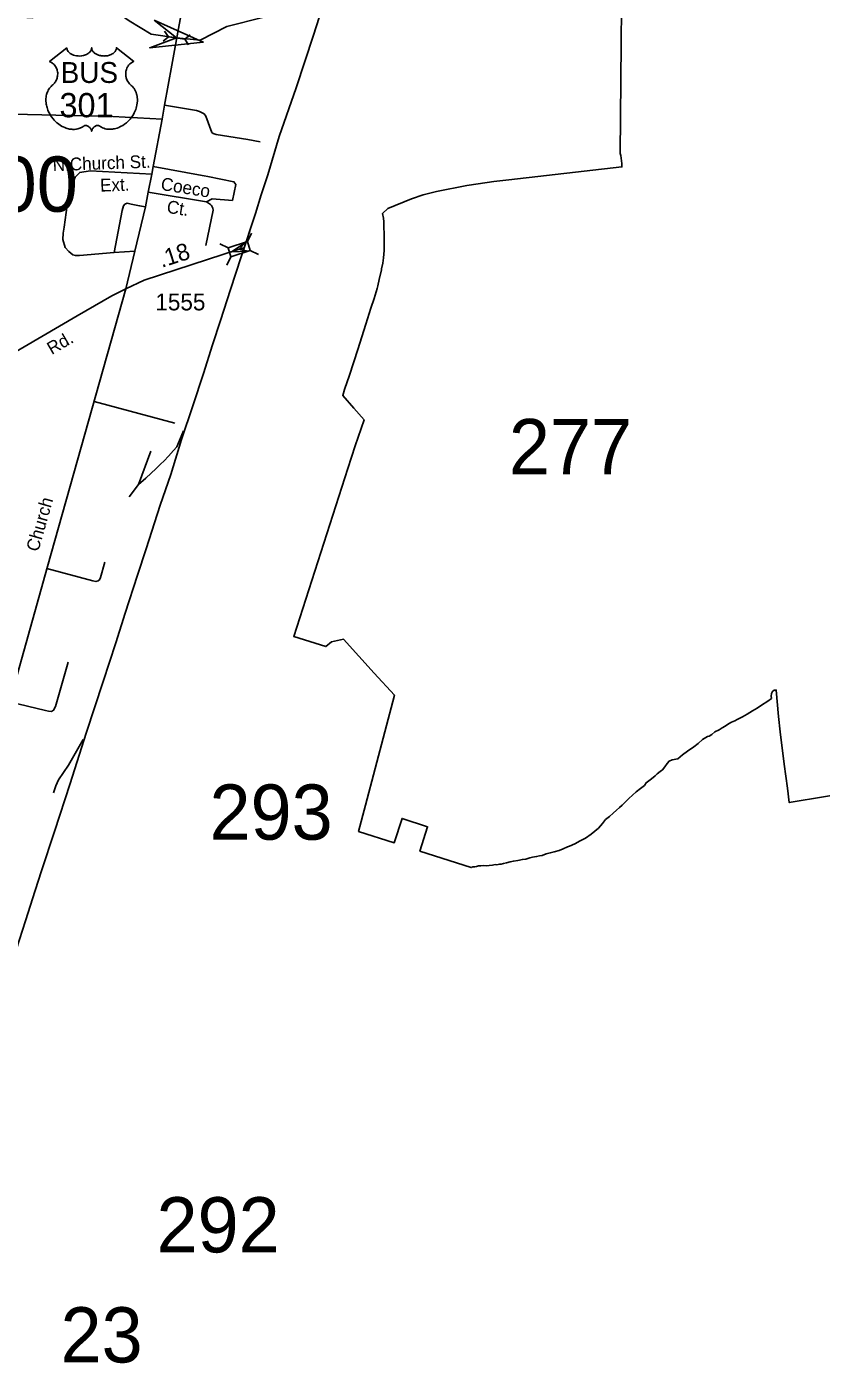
# Model space of a CAD drawing. Extents: x 2220236 to 2384410, y 720751 to 894131.
# Drawn here: x 2358744 to 2364645, y 803355 to 813280 of the extents above; entities that cross this region are included whole.
import ezdxf

# ---------------------------------------------------------------- set-up
doc = ezdxf.new("R2010")
doc.units = 0
doc.layers.add('Default', color=7, linetype='Continuous')

msp = doc.modelspace()

# ---------------------------------------------------------------- linework, layer by layer
at = {"layer": 'Default'}
for p, q in [((2359767.6, 813246.5), (2359797, 813205.1)), ((2359956.5, 813219.6), (2359916.7, 813188)), ((2359757.2, 813173.5), (2359797, 813205.1)), ((2359797, 813205.1), (2359916.7, 813188)), ((2359946.1, 813146.6), (2359916.7, 813188)), ((2359645.2, 812050.4), (2360078.3, 811980.5)), ((2360382.3, 811684.5), (2360413.5, 811746)), ((2360177.1, 811668.9), (2360238.6, 811637.7)), ((2359392.8, 811603.8), (2359547.4, 811613.2)), ((2360229.4, 811509.1), (2360260.6, 811570.6)), ((2360403.8, 811618.9), (2360465.4, 811587.7)), ((2359243.8, 810496.7), (2359844.7, 810337.3)), ((2359573.7, 809881), (2359664.7, 810128)), ((2359504.8, 809790.1), (2359573.7, 809881))]:
    msp.add_line(p, q, dxfattribs=at)
for points in [[(2359480.4, 811334.7), (2359547.4, 811613.2), (2359626.3, 811941.5), (2359645.2, 812050.4), (2359672.8, 812185.3), (2359681.5, 812241.4), (2359748.5, 812594.1), (2359767.4, 812698.2), (2359821, 812994.9), (2359931.4, 813608.9), (2360006.2, 813986.8), (2360023.2, 814071.1), (2360040.2, 814159.2), (2360060.5, 814289.3), (2360112.6, 814626), (2360139.6, 814783), (2360189.3, 815056.9), (2360232.5, 815291.1), (2360300.5, 815655.8)], [(2363168.2, 814241.6), (2363152, 812338.9), (2363154.8, 812322.8), (2363162.2, 812263.6), (2363163.5, 812239.6), (2362323.8, 812142.9), (2362212.5, 812129.7), (2362096, 812114.6), (2362012.5, 812102.2), (2361787.8, 812057.6), (2361688, 812032.4), (2361602, 812001.8), (2361425, 811929.9), (2361387, 811893.7), (2361392.5, 811858.8), (2361395.2, 811830.1), (2361396.8, 811792.3), (2361399.2, 811742.2), (2361399.2, 811663.2), (2361398.5, 811618.2), (2361396.8, 811591.7), (2361393.5, 811562.9), (2361387.2, 811524.2), (2361378.8, 811482.7), (2361377.8, 811475.2), (2361362.2, 811401.8), (2361351, 811357.2), (2361345.8, 811337), (2361323.5, 811261.4), (2361299.8, 811189.1), (2361262, 811070.4), (2361203, 810884.1), (2361141, 810693.6), (2361104.5, 810587), (2361090.5, 810541.8), (2361173.2, 810447.4), (2361248.5, 810360), (2361182.8, 810168.4), (2361128.5, 810000), (2360727.2, 808752.7), (2360965.2, 808677.1), (2361007, 808713.6), (2361097.2, 808731.5), (2361324.2, 808479.4), (2361474.2, 808316.1), (2361259.8, 807500), (2361208.5, 807305.1), (2361472.8, 807220.2), (2361530.8, 807401.1), (2361721.2, 807339.9), (2361663.2, 807159), (2362044, 807036.7), (2362056.5, 807040.9), (2362070.8, 807041.7), (2362084.5, 807044.5), (2362099.2, 807048.1), (2362117.2, 807050.1), (2362137.8, 807050.5), (2362159.2, 807050.3), (2362179.2, 807052.8), (2362204, 807054.6), (2362223.2, 807057.9), (2362231.8, 807057.8), (2362244.5, 807058.2), (2362256, 807061.6), (2362267, 807061.2), (2362285, 807065.3), (2362308, 807071.3), (2362333.5, 807077.7), (2362358, 807084.1), (2362390.2, 807089.3), (2362425.2, 807097.1), (2362449.2, 807099.8), (2362480.8, 807108), (2362500, 807112.5), (2362530.5, 807117.9), (2362552, 807123.3), (2362572, 807127.1), (2362602, 807137.2), (2362631.5, 807144.9), (2362660.5, 807153.8), (2362697.2, 807164.1), (2362728.8, 807174.2), (2362759.2, 807189.4), (2362775.8, 807196.2), (2362814.8, 807213.1), (2362853, 807235.9), (2362893.5, 807255.6), (2362936.2, 807285.4), (2362989.2, 807329.6), (2363020.5, 807363.3), (2363041.8, 807392.1), (2363073, 807416.2), (2363098.8, 807439.6), (2363124.2, 807461.7), (2363146.8, 807482.1), (2363165.5, 807500), (2363188.8, 807522.5), (2363215.8, 807548.4), (2363242.8, 807574.6), (2363270, 807597.6), (2363300.8, 807622.9), (2363330.8, 807645.1), (2363343.2, 807666.3), (2363382.8, 807695.4), (2363410.2, 807718.4), (2363427, 807731.7), (2363449, 807749.6), (2363465, 807762.1), (2363482.8, 807784.6), (2363500, 807810.1), (2363514, 807826.3), (2363538.2, 807836.8), (2363578.8, 807843.8), (2363614.5, 807873.1), (2363650.5, 807900.6), (2363697.8, 807933.8), (2363730, 807957.6), (2363763.2, 807988), (2363799.5, 808010.5), (2363812.5, 808011.4), (2363833, 808024.2), (2363854.8, 808043.1), (2363885.5, 808059.7), (2363909.2, 808075.1), (2363930.5, 808085.9), (2363955.5, 808103.9), (2363978.5, 808115.1), (2364002.2, 808126.4), (2364020.2, 808134.8), (2364058.5, 808154.8), (2364095.2, 808176.4), (2364134.2, 808200.6), (2364169, 808221), (2364201.8, 808241.8), (2364247.8, 808272.2), (2364274, 808292.3), (2364272.8, 808308.9), (2364274.5, 808327.7), (2364282.2, 808344.8), (2364294.8, 808353.9), (2364309.8, 808353.7), (2364325.8, 808158.2), (2364339.8, 808044.1), (2364370.2, 807804.9), (2364394.8, 807625), (2364406.8, 807518.7), (2364945.5, 807609.5)], [(2363168.2, 814241.6), (2363152, 812338.9), (2363154.8, 812322.8), (2363162.2, 812263.6), (2363163.5, 812239.6), (2362323.8, 812142.9), (2362212.5, 812129.7), (2362096, 812114.6), (2362012.5, 812102.2), (2361787.8, 812057.6), (2361688, 812032.4), (2361602, 812001.8), (2361425, 811929.9), (2361387, 811893.7), (2361392.5, 811858.8), (2361395.2, 811830.1), (2361396.8, 811792.3), (2361399.2, 811742.2), (2361399.2, 811663.2), (2361398.5, 811618.2), (2361396.8, 811591.7), (2361393.5, 811562.9), (2361387.2, 811524.2), (2361378.8, 811482.7), (2361377.8, 811475.2), (2361362.2, 811401.8), (2361351, 811357.2), (2361345.8, 811337), (2361323.5, 811261.4), (2361299.8, 811189.1), (2361262, 811070.4), (2361203, 810884.1), (2361141, 810693.6), (2361104.5, 810587), (2361090.5, 810541.8), (2361173.2, 810447.4), (2361248.5, 810360), (2361182.8, 810168.4), (2361128.5, 810000), (2360727.2, 808752.7), (2360965.2, 808677.1), (2361007, 808713.6), (2361097.2, 808731.5), (2361324.2, 808479.4), (2361474.2, 808316.1), (2361259.8, 807500), (2361208.5, 807305.1), (2361472.8, 807220.2), (2361530.8, 807401.1), (2361721.2, 807339.9), (2361663.2, 807159), (2362044, 807036.7), (2362056.5, 807040.9), (2362070.8, 807041.7), (2362084.5, 807044.5), (2362099.2, 807048.1), (2362117.2, 807050.1), (2362137.8, 807050.5), (2362159.2, 807050.3), (2362179.2, 807052.8), (2362204, 807054.6), (2362223.2, 807057.9), (2362231.8, 807057.8), (2362244.5, 807058.2), (2362256, 807061.6), (2362267, 807061.2), (2362285, 807065.3), (2362308, 807071.3), (2362333.5, 807077.7), (2362358, 807084.1), (2362390.2, 807089.3), (2362425.2, 807097.1), (2362449.2, 807099.8), (2362480.8, 807108), (2362500, 807112.5), (2362530.5, 807117.9), (2362552, 807123.3), (2362572, 807127.1), (2362602, 807137.2), (2362631.5, 807144.9), (2362660.5, 807153.8), (2362697.2, 807164.1), (2362728.8, 807174.2), (2362759.2, 807189.4), (2362775.8, 807196.2), (2362814.8, 807213.1), (2362853, 807235.9), (2362893.5, 807255.6), (2362936.2, 807285.4), (2362989.2, 807329.6), (2363020.5, 807363.3), (2363041.8, 807392.1), (2363073, 807416.2), (2363098.8, 807439.6), (2363124.2, 807461.7), (2363146.8, 807482.1), (2363165.5, 807500), (2363188.8, 807522.5), (2363215.8, 807548.4), (2363242.8, 807574.6), (2363270, 807597.6), (2363300.8, 807622.9), (2363330.8, 807645.1), (2363343.2, 807666.3), (2363382.8, 807695.4), (2363410.2, 807718.4), (2363427, 807731.7), (2363449, 807749.6), (2363465, 807762.1), (2363482.8, 807784.6), (2363500, 807810.1), (2363514, 807826.3), (2363538.2, 807836.8), (2363578.8, 807843.8), (2363614.5, 807873.1), (2363650.5, 807900.6), (2363697.8, 807933.8), (2363730, 807957.6), (2363763.2, 807988), (2363799.5, 808010.5), (2363812.5, 808011.4), (2363833, 808024.2), (2363854.8, 808043.1), (2363885.5, 808059.7), (2363909.2, 808075.1), (2363930.5, 808085.9), (2363955.5, 808103.9), (2363978.5, 808115.1), (2364002.2, 808126.4), (2364020.2, 808134.8), (2364058.5, 808154.8), (2364095.2, 808176.4), (2364134.2, 808200.6), (2364169, 808221), (2364201.8, 808241.8), (2364247.8, 808272.2), (2364274, 808292.3), (2364272.8, 808308.9), (2364274.5, 808327.7), (2364282.2, 808344.8), (2364294.8, 808353.9), (2364309.8, 808353.7), (2364325.8, 808158.2), (2364339.8, 808044.1), (2364370.2, 807804.9), (2364394.8, 807625), (2364406.8, 807518.7), (2364945.5, 807609.5)], [(2360965.4, 813508.6), (2360767.9, 813539.5), (2360651.8, 813505.2), (2360503.8, 813351.4), (2360229.8, 813281.1), (2360031.7, 813180.8), (2359856.9, 813196.6), (2359668.7, 813225.7), (2359503.7, 813323.7), (2359285.8, 813478.9), (2359160.9, 813503.4), (2358918.7, 813483.7), (2358787.7, 813346.9), (2358653.8, 813354.6), (2358067.1, 813426.9), (2357971.2, 813465.8), (2357895.9, 813495), (2357863.1, 813512), (2357793.9, 813522.9), (2357675.7, 813633.1), (2357482.7, 813772.9)], [(2360979.4, 813552.4), (2360872.2, 813217), (2360744, 812826.5), (2360619.6, 812464.5), (2360533.2, 812180.4), (2360485.7, 812032.2), (2360442.1, 811893.5), (2360335.7, 811570.5), (2360257.9, 811329.1), (2360182.9, 811098.2), (2360122.1, 810917.7), (2360055.6, 810704.9), (2359976.8, 810464.5), (2359893.3, 810213.7), (2359812.6, 809956.2), (2359734.7, 809726.3), (2359631.2, 809404.2), (2359566.7, 809206.6), (2359474.6, 808924.4), (2359404.3, 808704), (2359310.3, 808418), (2359185.9, 808033.2), (2359065.4, 807661.7), (2358948.6, 807303.5), (2358853.6, 807010.9), (2358807.1, 806865.5), (2358735, 806641.3)], [(2360358.2, 811638.9), (2360442.1, 811893.5), (2360485.7, 812032.2), (2360533.2, 812180.4), (2360619.6, 812464.5), (2360744, 812826.5), (2360872.2, 813217), (2360979.4, 813552.4)], [(2359748.5, 812594.1), (2359384.2, 812614.6), (2358748.9, 812628.1), (2358101.2, 812634.4), (2357507.2, 812643.2), (2357491, 812650.9), (2357479.1, 812658.9), (2357470.8, 812670.7), (2357462.6, 812690.6), (2357462.4, 812716.6), (2357486.2, 812975.8), (2357489.5, 812993.8), (2357499.6, 813009.5)], [(2359767.4, 812698.2), (2360004.3, 812657.3), (2360026.3, 812651.6), (2360060.4, 812634), (2360072.8, 812616.1), (2360118.1, 812494.7), (2360128.3, 812486.9), (2360150.4, 812479), (2360384.6, 812442), (2360477.9, 812426)], [(2359681.5, 812241.4), (2360045.9, 812176), (2360062.1, 812172.1), (2360089, 812166.6), (2360281.8, 812128.6), (2360296.4, 812108.1), (2360271.6, 811989.7), (2360119.7, 812001.4), (2360078.3, 811980.5)], [(2359392.8, 811603.8), (2359135.4, 811581.2), (2359105.4, 811580.8), (2359085.3, 811586.6), (2359055.1, 811612.1), (2359027.8, 811640), (2359010.9, 811699), (2359013, 811747.5), (2359021.5, 811791.7), (2359044.6, 811954), (2359072, 812067.7), (2359088.9, 812124.6), (2359103.6, 812162.6), (2359137.3, 812198.4), (2359215.2, 812208.9), (2359672.8, 812185.3)], [(2359392.8, 811603.8), (2359452.8, 811916.3), (2359462.2, 811949.4), (2359473.3, 811963.6), (2359489, 811969.9), (2359519, 811963.6), (2359582.1, 811951), (2359626.3, 811941.5)], [(2360074.4, 811655.1), (2360127, 811919), (2360126.9, 811933), (2360116.6, 811952.8), (2360108.5, 811960.7), (2360078.3, 811980.5)], [(2358495.7, 805900.2), (2358583.1, 806175.7), (2358667.6, 806433.2), (2358735, 806641.3), (2358807.1, 806865.5), (2358853.6, 807010.9), (2358948.6, 807303.5), (2359065.4, 807661.7), (2359185.9, 808033.2), (2359310.3, 808418), (2359404.3, 808704), (2359474.6, 808924.4), (2359566.7, 809206.6), (2359631.2, 809404.2), (2359734.7, 809726.3), (2359812.6, 809956.2), (2359893.3, 810213.7), (2359976.8, 810464.5), (2360055.6, 810704.9), (2360122.1, 810917.7), (2360182.9, 811098.2), (2360257.9, 811329.1), (2360335.7, 811570.5), (2360358.2, 811638.9)], [(2359480.4, 811334.7), (2359615.5, 811396.9), (2360322.5, 811627.2)], [(2360322.5, 811627.2), (2360358.2, 811638.9)], [(2358197.7, 806767.3), (2358287.4, 807081.9), (2358342.4, 807284.5), (2358375.3, 807420.5), (2358497.8, 807846.1), (2358897.3, 809272.8), (2359480.4, 811334.7)], [(2358593.2, 810827.3), (2359118.9, 811133.2), (2359374.9, 811282.1), (2359480.4, 811334.7)], [(2359573.7, 809881), (2359629.1, 809927.7), (2359704.2, 809998.6), (2359737.9, 810031), (2359765.4, 810057.3), (2359797, 810091.6), (2359832.6, 810132.1), (2359858.3, 810160.3), (2359906.9, 810279.8)], [(2358892.9, 809257), (2359234.4, 809165.2), (2359256.3, 809161.5), (2359274.4, 809165.7), (2359284.3, 809173.9), (2359292, 809189.8), (2359324.8, 809304.2)], [(2358614.5, 808266.7), (2358882.6, 808203.6), (2358905.5, 808198.1), (2358926.7, 808196.4), (2358943.3, 808204.3), (2358956, 808232.8), (2359050.6, 808561)], [(2358943.4, 807592.3), (2358958.8, 807642.4), (2358980.2, 807686.7), (2359053, 807795.5), (2359162.1, 807987)]]:
    msp.add_lwpolyline(points, dxfattribs=at)
for points in [[(2359688.9, 813327.8), (2360054.4, 813165.5), (2359656.7, 813123.3), (2359856.9, 813196.6)], [(2359042, 813123.9), (2359042.3, 813118.6), (2359043.6, 813112.3), (2359044.6, 813109), (2359047.5, 813102.8), (2359052.4, 813095.4), (2359059.2, 813088.2), (2359066.9, 813081.9), (2359072, 813078.5), (2359080.8, 813073.8), (2359090.8, 813069.6), (2359101.8, 813066.4), (2359113.2, 813064.2), (2359125.5, 813062.8), (2359137.8, 813062.6), (2359151, 813063.6), (2359165.6, 813066.4), (2359172.3, 813068.1), (2359179.8, 813070.7), (2359186.8, 813073.6), (2359194.5, 813077.7), (2359200.6, 813081.6), (2359205.5, 813085.1), (2359212.3, 813091.7), (2359217.7, 813098.4), (2359220, 813102.2), (2359222, 813105.9), (2359224.7, 813113.6), (2359225.4, 813117.1), (2359226, 813124.2), (2359226.4, 813118.2), (2359227, 813114.5), (2359228, 813110.8), (2359229.5, 813107), (2359232.3, 813101.5), (2359235.3, 813096.9), (2359241.1, 813090.2), (2359244.6, 813086.8), (2359247.9, 813084.2), (2359256.6, 813078.2), (2359266.8, 813073), (2359271.8, 813070.8), (2359277, 813069), (2359283.5, 813067), (2359290.3, 813065.4), (2359297, 813064.2), (2359303.8, 813063.3), (2359310.8, 813062.7), (2359316.5, 813062.6), (2359323.5, 813062.7), (2359330, 813063), (2359336.6, 813063.8), (2359343.9, 813065), (2359349.7, 813066.3), (2359357.4, 813068.3), (2359364.4, 813070.9), (2359370.6, 813073.5), (2359378.6, 813077.7), (2359385, 813081.7), (2359389.7, 813085.5), (2359395.3, 813090.7), (2359400.7, 813096.8), (2359403.8, 813101.3), (2359406, 813106), (2359408, 813110.8), (2359409.3, 813116), (2359409.9, 813120.5), (2359410, 813124.3), (2359538.6, 813021.9), (2359535.6, 813020.7), (2359528.6, 813017.3), (2359523, 813014), (2359514.2, 813007.8), (2359510.4, 813004.4), (2359506.6, 813000.8), (2359503.1, 812997), (2359500, 812993.4), (2359496.3, 812988.3), (2359493, 812983.1), (2359489.7, 812977.4), (2359487.3, 812972.5), (2359483.4, 812962.1), (2359481.5, 812955.6), (2359480.2, 812950), (2359478.7, 812938.6), (2359478.4, 812933.1), (2359478.4, 812927.7), (2359478.7, 812922), (2359479.2, 812916.5), (2359480.2, 812910.8), (2359481.1, 812905.8), (2359482.7, 812899.7), (2359485, 812892.5), (2359487.8, 812885.6), (2359493.7, 812874.4), (2359501.2, 812863), (2359506.6, 812856.6), (2359511.9, 812851.2), (2359519.9, 812844.5), (2359524.1, 812840.7), (2359529.1, 812835.8), (2359537.1, 812826.4), (2359540.4, 812822), (2359543.7, 812817.1), (2359546.7, 812812), (2359549.8, 812806.5), (2359552.2, 812801.7), (2359556.7, 812790.7), (2359560, 812780), (2359561.5, 812774.4), (2359563.9, 812761.7), (2359564.9, 812755.5), (2359565.8, 812743.2), (2359565.9, 812728.3), (2359564.7, 812714.2), (2359562.1, 812697.7), (2359559.9, 812687.8), (2359556.5, 812676.3), (2359553.2, 812666.4), (2359547.3, 812651.7), (2359542.1, 812641.1), (2359535.4, 812628.6), (2359530.8, 812621.1), (2359525.4, 812613), (2359518.6, 812603.8), (2359510.7, 812593.9), (2359501.2, 812583.5), (2359493.5, 812575.8), (2359483.5, 812566.8), (2359477.4, 812561.8), (2359468.8, 812555.3), (2359456.9, 812547.4), (2359445.2, 812540.6), (2359435.3, 812535.5), (2359426.5, 812531.7), (2359415.1, 812527.4), (2359396.1, 812522.2), (2359389.2, 812520.7), (2359381, 812519.5), (2359373.3, 812518.7), (2359365.9, 812518.3), (2359355.9, 812518.3), (2359345.9, 812519), (2359336.5, 812520.4), (2359326.7, 812522.5), (2359316.4, 812525.5), (2359307.1, 812529.1), (2359297.7, 812533.8), (2359281.8, 812543.8), (2359277.2, 812546.2), (2359274.6, 812546.9), (2359268.5, 812547.2), (2359262.7, 812546), (2359256.8, 812543.7), (2359253.2, 812541.8), (2359248.5, 812538.6), (2359244.8, 812535.8), (2359240.4, 812531.6), (2359237.4, 812528.1), (2359235.1, 812525.3), (2359230.6, 812518.3), (2359229, 812514.9), (2359227.3, 812510.6), (2359225.8, 812504.2), (2359223.8, 812512.3), (2359221.5, 812517.6), (2359218.7, 812522.2), (2359215.9, 812526.2), (2359211.4, 812531.3), (2359207.4, 812535.2), (2359202.5, 812539.2), (2359197.3, 812542.3), (2359193.2, 812544.4), (2359189.4, 812545.9), (2359184.8, 812547), (2359181, 812547.3), (2359177.9, 812547.2), (2359173.6, 812546.3), (2359167.8, 812542.1), (2359162.3, 812538.3), (2359156.3, 812534.5), (2359149.1, 812530.7), (2359143.9, 812528.3), (2359137.7, 812525.9), (2359130.4, 812523.4), (2359122.5, 812521.4), (2359114.3, 812519.8), (2359107.2, 812518.7), (2359099.5, 812518), (2359092.6, 812517.7), (2359085.4, 812517.8), (2359078.6, 812518.4), (2359070.8, 812519), (2359061.1, 812520.5), (2359053, 812522.3), (2359044.5, 812524.6), (2359035.8, 812527.3), (2359026.5, 812530.9), (2359014.8, 812536), (2359006.6, 812540.2), (2358993.8, 812547.5), (2358978.8, 812557.9), (2358967.4, 812567.1), (2358959.1, 812574.7), (2358946.9, 812587.1), (2358939.7, 812595.3), (2358928.4, 812609.8), (2358921.2, 812620.4), (2358916.5, 812628.2), (2358909.7, 812640.6), (2358905.9, 812648.4), (2358901.1, 812659.8), (2358897.2, 812670.2), (2358894.1, 812680.1), (2358892.3, 812686.4), (2358889.9, 812697.5), (2358888.4, 812705.3), (2358887, 812716), (2358886.2, 812727.3), (2358886, 812737.7), (2358886.3, 812746.4), (2358887.3, 812756.5), (2358889, 812767.2), (2358891.1, 812776.4), (2358892.9, 812783), (2358895.7, 812791.1), (2358899.3, 812800), (2358903.5, 812808.5), (2358907.6, 812815.5), (2358912.7, 812823.1), (2358917.7, 812829.6), (2358924.2, 812836.7), (2358931.1, 812843.3), (2358937.3, 812848.4), (2358944.8, 812855.7), (2358948.7, 812860.1), (2358953.3, 812866.2), (2358957.1, 812871.9), (2358960, 812877), (2358963.9, 812884.5), (2358966.3, 812890.2), (2358969.2, 812898.8), (2358970.7, 812904.9), (2358972.2, 812912.7), (2358973.2, 812920.1), (2358973.6, 812929.3), (2358973.4, 812936.9), (2358972.4, 812945.8), (2358970.7, 812954.3), (2358968.7, 812961.7), (2358965.5, 812970.2), (2358962.6, 812976.5), (2358957.7, 812984.9), (2358952.2, 812992.7), (2358946.5, 812999.1), (2358940.8, 813004.8), (2358935.4, 813009.1), (2358930.2, 813012.8), (2358923.6, 813016.7), (2358917.3, 813019.9), (2358913.4, 813021.5)], [(2360238.6, 811637.7), (2360382.2, 811684.8), (2360404.2, 811617.7), (2360260.6, 811570.6)], [(2360386.2, 811614.5), (2360264.4, 811608.6), (2360366.9, 811674.6), (2360322.5, 811627.2)]]:
    msp.add_lwpolyline(points, close=True, dxfattribs=at)

# ---------------------------------------------------------------- texts
for s, height, p in [('BUS', 155, (2358995.7, 812862.6)), ('301', 180, (2358986.8, 812607.7)), ('C300', 410.1, (2357811.9, 811906.3)), ('1555', 125, (2359698.8, 811173.5)), ('277', 410.1, (2362324.5, 809957.2)), ('293', 410.1, (2360100.9, 807243.3)), ('292', 410.1, (2359707.4, 804178.5)), ('23', 410.1, (2358994.5, 803361.3))]:
    msp.add_text(s, height=height, dxfattribs=at).set_placement(p)
for s, height, rotation, p in [('N.Church St. ', 95, 2.07948, (2358938.1, 812207.2)), ('Ext.', 95, 2.07948, (2359289.8, 812055.2)), ('Coeco', 95, 350.83593, (2359734.6, 812069.1)), ('Ct.', 95, 350.83593, (2359778.7, 811899.3)), ('.18', 125, 17.99031, (2359746.1, 811488.9)), ('Rd.', 95, 30.18411, (2358929.3, 810841.4)), ('Church', 95, 74.03946, (2358828.8, 809376.1))]:
    msp.add_text(s, height=height, rotation=rotation, dxfattribs=at).set_placement(p)

doc.saveas('drawing.dxf')
